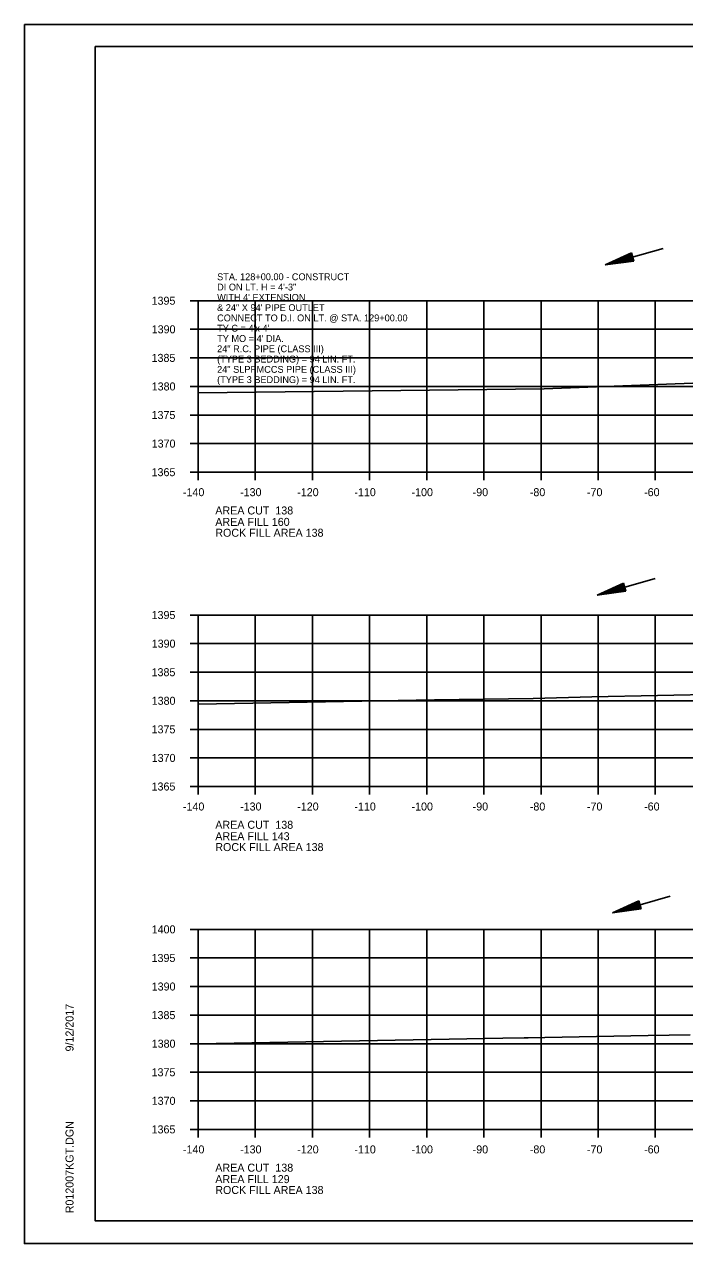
# Model space of a CAD drawing. Extents: x 1374311 to 1383814, y 384102 to 406278.
# Drawn here: x 1381458.2 to 1381573.8, y 386884.7 to 387098 of the extents above; entities that cross this region are included whole.
import ezdxf

# ---------------------------------------------------------------- set-up
doc = ezdxf.new("R2010")
doc.units = 0
for name, color, linetype in [('R_Axis', 7, 'Continuous'), ('R_Axis Annot', 7, 'Continuous'), ('R_Border', 7, 'Continuous'), ('R_Draft', 7, 'Continuous'), ('R_Exist Surface', 7, 'Continuous'), ('R_Grid', 7, 'Continuous'), ('R_No Plot', 7, 'Continuous'), ('R_Water', 7, 'Continuous'), ('R_Water Annot', 7, 'Continuous')]:
    doc.layers.add(name, color=color, linetype=linetype)

msp = doc.modelspace()

# ---------------------------------------------------------------- linework, layer by layer
at = {"layer": 'R_Axis'}
for p, q in [((1381487.26, 387049.64), (1381488.66, 387049.64)), ((1381488.66, 387019.64), (1381488.66, 387049.64)), ((1381487.26, 387044.64), (1381488.66, 387044.64)), ((1381487.26, 387039.64), (1381488.66, 387039.64)), ((1381487.26, 387034.64), (1381488.66, 387034.64)), ((1381487.26, 387029.64), (1381488.66, 387029.64)), ((1381487.26, 387024.64), (1381488.66, 387024.64)), ((1381487.26, 387019.64), (1381488.66, 387019.64)), ((1381488.66, 387019.64), (1381768.66, 387019.64)), ((1381488.66, 387018.24), (1381488.66, 387019.64)), ((1381498.66, 387018.24), (1381498.66, 387019.64)), ((1381508.66, 387018.24), (1381508.66, 387019.64)), ((1381518.66, 387018.24), (1381518.66, 387019.64)), ((1381528.66, 387018.24), (1381528.66, 387019.64)), ((1381538.66, 387018.24), (1381538.66, 387019.64)), ((1381548.66, 387018.24), (1381548.66, 387019.64)), ((1381558.66, 387018.24), (1381558.66, 387019.64)), ((1381568.66, 387018.24), (1381568.66, 387019.64)), ((1381487.26, 386994.64), (1381488.66, 386994.64)), ((1381488.66, 386964.64), (1381488.66, 386994.64)), ((1381487.26, 386989.64), (1381488.66, 386989.64)), ((1381487.26, 386984.64), (1381488.66, 386984.64)), ((1381487.26, 386979.64), (1381488.66, 386979.64)), ((1381487.26, 386974.64), (1381488.66, 386974.64)), ((1381487.26, 386969.64), (1381488.66, 386969.64)), ((1381487.26, 386964.64), (1381488.66, 386964.64)), ((1381488.66, 386964.64), (1381768.66, 386964.64)), ((1381488.66, 386963.24), (1381488.66, 386964.64)), ((1381498.66, 386963.24), (1381498.66, 386964.64)), ((1381508.66, 386963.24), (1381508.66, 386964.64)), ((1381518.66, 386963.24), (1381518.66, 386964.64)), ((1381528.66, 386963.24), (1381528.66, 386964.64)), ((1381538.66, 386963.24), (1381538.66, 386964.64)), ((1381548.66, 386963.24), (1381548.66, 386964.64)), ((1381558.66, 386963.24), (1381558.66, 386964.64)), ((1381568.66, 386963.24), (1381568.66, 386964.64)), ((1381487.26, 386939.64), (1381488.66, 386939.64)), ((1381488.66, 386904.64), (1381488.66, 386939.64)), ((1381487.26, 386934.64), (1381488.66, 386934.64)), ((1381487.26, 386929.64), (1381488.66, 386929.64)), ((1381487.26, 386924.64), (1381488.66, 386924.64)), ((1381487.26, 386919.64), (1381488.66, 386919.64)), ((1381487.26, 386914.64), (1381488.66, 386914.64)), ((1381487.26, 386909.64), (1381488.66, 386909.64)), ((1381487.26, 386904.64), (1381488.66, 386904.64)), ((1381488.66, 386904.64), (1381768.66, 386904.64)), ((1381488.66, 386903.24), (1381488.66, 386904.64)), ((1381498.66, 386903.24), (1381498.66, 386904.64)), ((1381508.66, 386903.24), (1381508.66, 386904.64)), ((1381518.66, 386903.24), (1381518.66, 386904.64)), ((1381528.66, 386903.24), (1381528.66, 386904.64)), ((1381538.66, 386903.24), (1381538.66, 386904.64)), ((1381548.66, 386903.24), (1381548.66, 386904.64)), ((1381558.66, 386903.24), (1381558.66, 386904.64)), ((1381568.66, 386903.24), (1381568.66, 386904.64))]:
    msp.add_line(p, q, dxfattribs=at)
at = {"layer": 'R_Border'}
for p, q in [((1381470.66, 387094.1), (1381786.84, 387094.1)), ((1381470.66, 386888.64), (1381470.66, 387094.1)), ((1381470.66, 386888.64), (1381470.66, 386888.64)), ((1381786.84, 386888.64), (1381470.66, 386888.64))]:
    msp.add_line(p, q, dxfattribs=at)
at = {"layer": 'R_Draft'}
for p, q in [((1381564.51, 387058), (1381559.91, 387055.9)), ((1381564.92, 387056.56), (1381559.91, 387055.9)), ((1381564.54, 387057.88), (1381560.71, 387056.13)), ((1381564.89, 387056.68), (1381560.71, 387056.13)), ((1381564.58, 387057.76), (1381561.54, 387056.37)), ((1381564.85, 387056.8), (1381561.54, 387056.37)), ((1381564.61, 387057.64), (1381562.34, 387056.6)), ((1381564.82, 387056.92), (1381562.34, 387056.6)), ((1381564.65, 387057.51), (1381563.16, 387056.83)), ((1381564.78, 387057.04), (1381563.16, 387056.83)), ((1381564.68, 387057.39), (1381563.96, 387057.06)), ((1381564.75, 387057.17), (1381563.96, 387057.06)), ((1381564.51, 387058), (1381564.92, 387056.56)), ((1381563.11, 387000.24), (1381558.51, 386998.14)), ((1381563.53, 386998.8), (1381558.51, 386998.14)), ((1381563.15, 387000.12), (1381559.32, 386998.37)), ((1381563.49, 386998.92), (1381559.32, 386998.37)), ((1381563.18, 387000), (1381560.14, 386998.61)), ((1381563.46, 386999.04), (1381560.14, 386998.61)), ((1381563.22, 386999.88), (1381560.94, 386998.84)), ((1381563.42, 386999.16), (1381560.94, 386998.84)), ((1381563.25, 386999.76), (1381561.76, 386999.07)), ((1381563.39, 386999.29), (1381561.76, 386999.07)), ((1381563.29, 386999.64), (1381562.56, 386999.3)), ((1381563.35, 386999.41), (1381562.56, 386999.3)), ((1381563.11, 387000.24), (1381563.53, 386998.8)), ((1381565.75, 386944.66), (1381561.15, 386942.56)), ((1381566.17, 386943.22), (1381561.15, 386942.56)), ((1381565.79, 386944.54), (1381561.96, 386942.79)), ((1381566.13, 386943.34), (1381561.96, 386942.79)), ((1381565.82, 386944.42), (1381562.78, 386943.03)), ((1381566.1, 386943.46), (1381562.78, 386943.03)), ((1381565.86, 386944.3), (1381563.58, 386943.25)), ((1381566.06, 386943.58), (1381563.58, 386943.25)), ((1381565.89, 386944.17), (1381564.4, 386943.49)), ((1381566.03, 386943.7), (1381564.4, 386943.49)), ((1381565.93, 386944.05), (1381565.2, 386943.72)), ((1381565.99, 386943.82), (1381565.2, 386943.72)), ((1381565.75, 386944.66), (1381566.17, 386943.22))]:
    msp.add_line(p, q, dxfattribs=at)
at = {"layer": 'R_Exist Surface'}
for points in [[(1381488.66, 387033.52), (1381519.14, 387033.85), (1381549.23, 387034.22), (1381576.76, 387035.28)], [(1381488.66, 386979.07), (1381530.01, 386979.81), (1381547.29, 386980.02), (1381557.56, 386980.34), (1381580.53, 386980.77)], [(1381488.66, 386919.59), (1381541.95, 386920.58), (1381545.72, 386920.65), (1381546.39, 386920.66), (1381549.3, 386920.72), (1381567.42, 386921.08), (1381574.74, 386921.17)]]:
    msp.add_lwpolyline(points, dxfattribs=at)
at = {"layer": 'R_Grid'}
for p, q in [((1381488.66, 387049.64), (1381768.66, 387049.64)), ((1381488.66, 387019.64), (1381488.66, 387049.64)), ((1381498.66, 387019.64), (1381498.66, 387049.64)), ((1381508.66, 387019.64), (1381508.66, 387049.64)), ((1381518.66, 387019.64), (1381518.66, 387049.64)), ((1381528.66, 387019.64), (1381528.66, 387049.64)), ((1381538.66, 387019.64), (1381538.66, 387049.64)), ((1381548.66, 387019.64), (1381548.66, 387049.64)), ((1381558.66, 387019.64), (1381558.66, 387049.64)), ((1381568.66, 387019.64), (1381568.66, 387049.64)), ((1381488.66, 387044.64), (1381768.66, 387044.64)), ((1381488.66, 387039.64), (1381768.66, 387039.64)), ((1381488.66, 387034.64), (1381768.66, 387034.64)), ((1381488.66, 387029.64), (1381768.66, 387029.64)), ((1381488.66, 387024.64), (1381768.66, 387024.64)), ((1381488.66, 387019.64), (1381768.66, 387019.64)), ((1381488.66, 386994.64), (1381768.66, 386994.64)), ((1381488.66, 386964.64), (1381488.66, 386994.64)), ((1381498.66, 386964.64), (1381498.66, 386994.64)), ((1381508.66, 386964.64), (1381508.66, 386994.64)), ((1381518.66, 386964.64), (1381518.66, 386994.64)), ((1381528.66, 386964.64), (1381528.66, 386994.64)), ((1381538.66, 386964.64), (1381538.66, 386994.64)), ((1381548.66, 386964.64), (1381548.66, 386994.64)), ((1381558.66, 386964.64), (1381558.66, 386994.64)), ((1381568.66, 386964.64), (1381568.66, 386994.64)), ((1381488.66, 386989.64), (1381768.66, 386989.64)), ((1381488.66, 386984.64), (1381768.66, 386984.64)), ((1381488.66, 386979.64), (1381768.66, 386979.64)), ((1381488.66, 386974.64), (1381768.66, 386974.64)), ((1381488.66, 386969.64), (1381768.66, 386969.64)), ((1381488.66, 386964.64), (1381768.66, 386964.64)), ((1381488.66, 386939.64), (1381768.66, 386939.64)), ((1381488.66, 386904.64), (1381488.66, 386939.64)), ((1381498.66, 386904.64), (1381498.66, 386939.64)), ((1381508.66, 386904.64), (1381508.66, 386939.64)), ((1381518.66, 386904.64), (1381518.66, 386939.64)), ((1381528.66, 386904.64), (1381528.66, 386939.64)), ((1381538.66, 386904.64), (1381538.66, 386939.64)), ((1381548.66, 386904.64), (1381548.66, 386939.64)), ((1381558.66, 386904.64), (1381558.66, 386939.64)), ((1381568.66, 386904.64), (1381568.66, 386939.64)), ((1381488.66, 386934.64), (1381768.66, 386934.64)), ((1381488.66, 386929.64), (1381768.66, 386929.64)), ((1381488.66, 386924.64), (1381768.66, 386924.64)), ((1381488.66, 386919.64), (1381768.66, 386919.64)), ((1381488.66, 386914.64), (1381768.66, 386914.64)), ((1381488.66, 386909.64), (1381768.66, 386909.64)), ((1381488.66, 386904.64), (1381768.66, 386904.64))]:
    msp.add_line(p, q, dxfattribs=at)
at = {"layer": 'R_No Plot'}
for p, q in [((1381458.26, 387097.99), (1381791.59, 387097.99)), ((1381458.26, 386884.66), (1381791.59, 386884.66))]:
    msp.add_line(p, q, dxfattribs=at)
for points in [[(1381458.25, 387097.99), (1381791.59, 387097.99), (1381791.59, 386884.66), (1381458.25, 386884.66)], [(1381704.58, 387094.1), (1381704.58, 387084.22), (1381740.31, 387084.22), (1381740.31, 387081.3), (1381763.51, 387081.3), (1381763.51, 387058.08), (1381786.84, 387058.08), (1381786.84, 386888.64), (1381470.66, 386888.64), (1381470.66, 387094.1)]]:
    msp.add_lwpolyline(points, close=True, dxfattribs=at)
at = {"layer": 'R_Water'}
for p, q in [((1381570.01, 387058.8), (1381559.91, 387055.9)), ((1381568.61, 387001.04), (1381558.51, 386998.14)), ((1381571.25, 386945.46), (1381561.15, 386942.56))]:
    msp.add_line(p, q, dxfattribs=at)

# ---------------------------------------------------------------- texts
at = {"layer": 'R_Axis Annot'}
for s, p in [('1395', (1381480.51, 387048.94)), ('1390', (1381480.53, 387043.94)), ('1385', (1381480.51, 387038.94)), ('1380', (1381480.53, 387033.94)), ('1375', (1381480.51, 387028.94)), ('1370', (1381480.53, 387023.94)), ('1365', (1381480.51, 387018.94)), ('-140', (1381486, 387015.44)), ('-130', (1381496, 387015.44)), ('-120', (1381506, 387015.44)), ('-110', (1381516, 387015.44)), ('-100', (1381526, 387015.44)), ('-90', (1381536.7, 387015.44)), ('-80', (1381546.7, 387015.44)), ('-70', (1381556.7, 387015.44)), ('-60', (1381566.7, 387015.44)), ('AREA CUT  138', (1381491.66, 387012.24)), ('AREA FILL 160', (1381491.66, 387010.24)), ('ROCK FILL AREA 138', (1381491.66, 387008.34)), ('1395', (1381480.51, 386993.94)), ('1390', (1381480.53, 386988.94)), ('1385', (1381480.51, 386983.94)), ('1380', (1381480.53, 386978.94)), ('1375', (1381480.51, 386973.94)), ('1370', (1381480.53, 386968.94)), ('1365', (1381480.51, 386963.94)), ('-140', (1381486, 386960.44)), ('-130', (1381496, 386960.44)), ('-120', (1381506, 386960.44)), ('-110', (1381516, 386960.44)), ('-100', (1381526, 386960.44)), ('-90', (1381536.7, 386960.44)), ('-80', (1381546.7, 386960.44)), ('-70', (1381556.7, 386960.44)), ('-60', (1381566.7, 386960.44)), ('AREA CUT  138', (1381491.66, 386957.24)), ('AREA FILL 143', (1381491.66, 386955.24)), ('ROCK FILL AREA 138', (1381491.66, 386953.34)), ('1400', (1381480.53, 386938.94)), ('1395', (1381480.51, 386933.94)), ('1390', (1381480.53, 386928.94)), ('1385', (1381480.51, 386923.94)), ('1380', (1381480.53, 386918.94)), ('1375', (1381480.51, 386913.94)), ('1370', (1381480.53, 386908.94)), ('1365', (1381480.51, 386903.94)), ('-140', (1381486, 386900.44)), ('-130', (1381496, 386900.44)), ('-120', (1381506, 386900.44)), ('-110', (1381516, 386900.44)), ('-100', (1381526, 386900.44)), ('-90', (1381536.7, 386900.44)), ('-80', (1381546.7, 386900.44)), ('-70', (1381556.7, 386900.44)), ('-60', (1381566.7, 386900.44)), ('AREA CUT  138', (1381491.66, 386897.24)), ('AREA FILL 129', (1381491.66, 386895.24)), ('ROCK FILL AREA 138', (1381491.66, 386893.34))]:
    msp.add_text(s, height=1.4, dxfattribs=at).set_placement(p)
at = {"layer": 'R_Border'}
for s, p in [('9/12/2017', (1381466.85, 386918.28)), ('R012007KGT.DGN', (1381466.85, 386889.96))]:
    msp.add_text(s, height=1.4, rotation=90, dxfattribs=at).set_placement(p)
at = {"layer": 'R_Water Annot'}
for s, p in [('STA. 128+00.00 - CONSTRUCT', (1381491.98, 387053.23)), ('DI ON LT. H = 4\'-3"', (1381491.98, 387051.43)), ("WITH 4' EXTENSION ", (1381491.98, 387049.63)), ('& 24" X 94\' PIPE OUTLET', (1381491.98, 387047.83)), ('CONNECT TO D.I. ON LT. @ STA. 129+00.00', (1381491.98, 387046.03)), ("TY C = 4'x 4'", (1381491.98, 387044.23)), ("TY MO = 4' DIA.", (1381491.98, 387042.43)), ('24" R.C. PIPE (CLASS III)', (1381491.98, 387040.63)), ('(TYPE 3 BEDDING) = 94 LIN. FT.', (1381491.98, 387038.83)), ('24" SLPPMCCS PIPE (CLASS III)', (1381491.98, 387037.03)), ('(TYPE 3 BEDDING) = 94 LIN. FT.', (1381491.98, 387035.23))]:
    msp.add_text(s, height=1.2, dxfattribs=at).set_placement(p)

doc.saveas('drawing.dxf')
